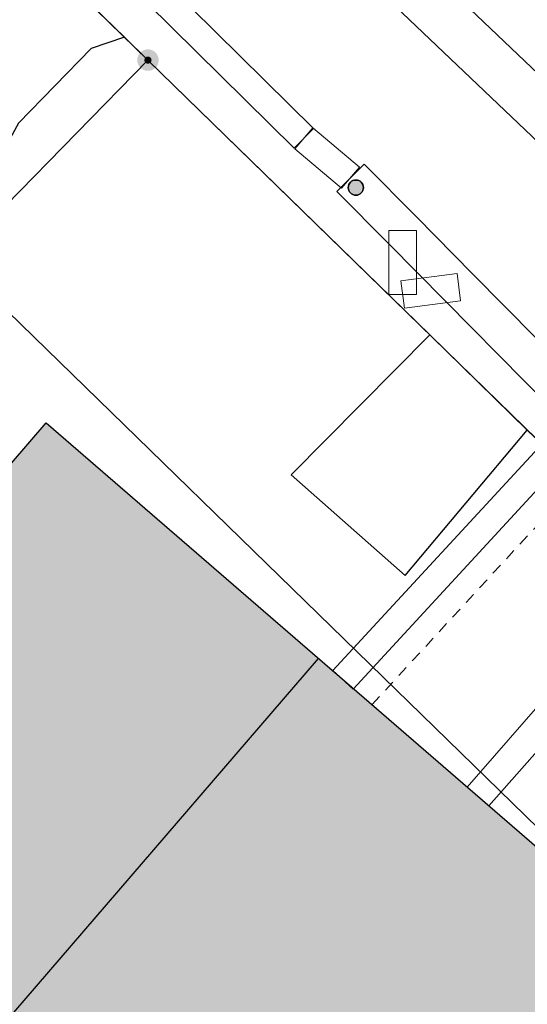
# Model space of a CAD drawing. Header units: metres. Extents: x 2695560 to 2696939, y 1260491 to 1262050.
# Tile 280 of 656: x 2695866 to 2695875, y 1260885 to 1260903. Entities that reach past the tile are written whole.
import ezdxf

# ---------------------------------------------------------------- set-up
doc = ezdxf.new("R2010")
doc.units = ezdxf.units.M
doc.linetypes.add('AUSGEZOGEN', pattern=[0])
doc.linetypes.add('VERDECKT2_S2', pattern=[0.36, 0.2, -0.16])
for name, color, linetype in [('XR$1$AV_Gebäudeflächen (BB)', 7, 'AUSGEZOGEN'), ('XR$1$AV_Grenzpunkte', 7, 'AUSGEZOGEN'), ('XR$1$AV_Linien (BB)', 7, 'AUSGEZOGEN'), ('XR$1$AV_Linien (EO)', 7, 'AUSGEZOGEN'), ('XR$1$EW_LK_Knoten', 1, 'AUSGEZOGEN'), ('XR$1$Liegenschaftsgrenzen', 7, 'AUSGEZOGEN'), ('XR$1$PFAV', 255, 'AUSGEZOGEN'), ('XR$1$RAEW', 8, 'AUSGEZOGEN'), ('XR$1$RP_Abstandslinie', 7, 'AUSGEZOGEN')]:
    doc.layers.add(name, color=color, linetype=linetype)
for name, color, linetype, lineweight in [('XR$2$ABW-Linie-R-ungenau', 4, 'VERDECKT2_S2', 18), ('XR$2$ABW-LinieFlaeche-R-genau', 4, 'AUSGEZOGEN', 18), ('XR$2$ELE-Flaeche-oberirdisch', 1, 'AUSGEZOGEN', 18), ('XR$2$ELE-LinieFlaeche-genau', 1, 'AUSGEZOGEN', 18), ('XR$2$GAS-Linie-genau', 12, 'AUSGEZOGEN', 18), ('XR$2$WAS-Linie-genau', 5, 'AUSGEZOGEN', 18)]:
    doc.layers.add(name, color=color, linetype=linetype, lineweight=lineweight)

# ---------------------------------------------------------------- blocks, each defined once
blk = doc.blocks.new('COMPLEXOBJECT_234')
at = {"layer": 'XR$1$AV_Linien (BB)', "color": 7, "linetype": 'AUSGEZOGEN', "transparency": 33554687}
blk.add_line((5882.22, 10887.26), (5873.896, 10895.381), dxfattribs=at)
blk.add_arc((5879.765, 10884.762), 3.502, 339.1044, 45.4963, dxfattribs=at)
blk = doc.blocks.new('COMPLEXOBJECT_1314')
at = {"layer": 'XR$1$Liegenschaftsgrenzen', "color": 7, "linetype": 'AUSGEZOGEN', "transparency": 33554687}
blk.add_line((5882.22, 10887.26), (5867.02, 10902.09), dxfattribs=at)
blk = doc.blocks.new('BWAV20')
at = {"true_color": 0x000000, "transparency": 33554687}
blk.add_hatch(color=18, dxfattribs=at).paths.add_polyline_path([(0.167, 0), (0.163, 0.034), (0.153, 0.066), (0.137, 0.095), (0.115, 0.121), (0.088, 0.141), (0.058, 0.156), (0.025, 0.165), (-0.008, 0.166), (-0.042, 0.161), (-0.073, 0.15), (-0.102, 0.132), (-0.126, 0.109), (-0.146, 0.081), (-0.159, 0.05), (-0.166, 0.017), (-0.166, -0.017), (-0.159, -0.05), (-0.146, -0.081), (-0.126, -0.109), (-0.102, -0.132), (-0.073, -0.15), (-0.042, -0.161), (-0.008, -0.166), (0.025, -0.165), (0.058, -0.156), (0.088, -0.141), (0.115, -0.121), (0.137, -0.095), (0.153, -0.066), (0.163, -0.034)])
at = {"layer": 'XR$1$PFAV', "transparency": 33554687}
blk.add_hatch(color=7, dxfattribs=at).paths.add_polyline_path([(0.5, 0), (0.49, 0.101), (0.459, 0.197), (0.41, 0.286), (0.344, 0.362), (0.264, 0.424), (0.174, 0.469), (0.076, 0.494), (-0.025, 0.499), (-0.125, 0.484), (-0.22, 0.449), (-0.306, 0.395), (-0.379, 0.326), (-0.437, 0.243), (-0.477, 0.15), (-0.497, 0.051), (-0.497, -0.051), (-0.477, -0.15), (-0.437, -0.243), (-0.379, -0.326), (-0.306, -0.395), (-0.22, -0.449), (-0.125, -0.484), (-0.025, -0.499), (0.076, -0.494), (0.174, -0.469), (0.264, -0.424), (0.344, -0.362), (0.41, -0.286), (0.459, -0.197), (0.49, -0.101)])
blk = doc.blocks.new('BEW957')
at = {"layer": 'XR$1$RAEW', "transparency": 33554687}
blk.add_hatch(color=1, dxfattribs=at).paths.add_polyline_path([(-0.5, 0), (-0.497, -0.051), (-0.49, -0.101), (-0.477, -0.15), (-0.459, -0.197), (-0.437, -0.243), (-0.41, -0.286), (-0.379, -0.326), (-0.344, -0.362), (-0.306, -0.395), (-0.264, -0.424), (-0.22, -0.449), (-0.174, -0.469), (-0.125, -0.484), (-0.076, -0.494), (-0.025, -0.499), (0.025, -0.499), (0.076, -0.494), (0.125, -0.484), (0.174, -0.469), (0.22, -0.449), (0.264, -0.424), (0.306, -0.395), (0.344, -0.362), (0.379, -0.326), (0.41, -0.286), (0.437, -0.243), (0.459, -0.197), (0.477, -0.15), (0.49, -0.101), (0.497, -0.051), (0.5, 0), (0.497, 0.051), (0.49, 0.101), (0.477, 0.15), (0.459, 0.197), (0.437, 0.243), (0.41, 0.286), (0.379, 0.326), (0.344, 0.362), (0.306, 0.395), (0.264, 0.424), (0.22, 0.449), (0.174, 0.469), (0.125, 0.484), (0.076, 0.494), (0.025, 0.499), (-0.025, 0.499), (-0.076, 0.494), (-0.125, 0.484), (-0.174, 0.469), (-0.22, 0.449), (-0.264, 0.424), (-0.306, 0.395), (-0.344, 0.362), (-0.379, 0.326), (-0.41, 0.286), (-0.437, 0.243), (-0.459, 0.197), (-0.477, 0.15), (-0.49, 0.101), (-0.497, 0.051)])
at = {"color": 1, "transparency": 33554687}
for start, end in [(90, 180), (180, 270), (0, 90), (270, 0)]:
    blk.add_arc((0, 0), 0.5, start, end, dxfattribs=at)
at = {"layer": 'XR$1$RAEW', "color": 1, "transparency": 33554687}
blk.add_circle((0, 0), 0.5, dxfattribs=at)

msp = doc.modelspace()

# ---------------------------------------------------------------- hatches: boundary and pattern name
at = {"layer": 'XR$1$AV_Gebäudeflächen (BB)', "true_color": 0xd2d2d2, "transparency": 33554687}
msp.add_hatch(color=254, dxfattribs=at).paths.add_polyline_path([(2695861.319, 1260883.793), (2695863.334, 1260882.05), (2695863.17, 1260881.861), (2695871.203, 1260874.924), (2695878.642, 1260883.572), (2695879.105, 1260884.11), (2695866.142, 1260895.324), (2695862.736, 1260891.366), (2695861.771, 1260890.203), (2695858.406, 1260886.313)])

# ---------------------------------------------------------------- linework, layer by layer
at = {"layer": 'XR$1$AV_Linien (BB)', "color": 7, "linetype": 'AUSGEZOGEN', "transparency": 33554687}
for p, q in [((2695867.565, 1260902.314), (2695865.158, 1260904.661)), ((2695874.866, 1260895.191), (2695873.098, 1260896.916))]:
    msp.add_line(p, q, dxfattribs=at)
for points in [[(2695867.565, 1260902.314), (2695866.962, 1260902.112), (2695865.645, 1260900.755), (2695864.594, 1260898.835), (2695861.521, 1260895.672)], [(2695873.098, 1260896.916), (2695867.99, 1260901.9), (2695867.565, 1260902.314)], [(2695873.098, 1260896.916), (2695870.583, 1260894.382), (2695872.654, 1260892.557), (2695874.866, 1260895.191)], [(2695861.319, 1260883.793), (2695858.406, 1260886.313), (2695861.771, 1260890.203), (2695862.736, 1260891.366), (2695866.142, 1260895.324), (2695879.105, 1260884.11), (2695878.642, 1260883.572)]]:
    msp.add_lwpolyline(points, dxfattribs=at)
at = {"layer": 'XR$1$AV_Linien (EO)', "color": 7, "linetype": 'AUSGEZOGEN', "transparency": 33554687}
msp.add_line((2695863.334, 1260882.05), (2695871.08, 1260891.052), dxfattribs=at)
at = {"layer": 'XR$1$Liegenschaftsgrenzen', "color": 7, "linetype": 'AUSGEZOGEN', "transparency": 33554687}
msp.add_line((2695867.99, 1260901.9), (2695859.653, 1260910.029), dxfattribs=at)
msp.add_lwpolyline([(2695867.99, 1260901.9), (2695855.11, 1260888.72), (2695854.411, 1260888.005), (2695855.43, 1260887.08), (2695853.97, 1260885.63)], dxfattribs=at)
at = {"layer": 'XR$1$RP_Abstandslinie', "color": 7, "linetype": 'AUSGEZOGEN', "transparency": 33554687}
msp.add_lwpolyline([(2695856.7, 1260860.13), (2695857.75, 1260859.23), (2695879.05, 1260884.09), (2695849.73, 1260912.66), (2695820.73, 1260940.94), (2695782.41, 1260978.28), (2695744.56, 1261015.18)], dxfattribs=at)
at = {"layer": 'XR$2$ABW-Linie-R-ungenau', "linetype": 'VERDECKT2_S2', "transparency": 33554687}
msp.add_lwpolyline([(2695872.049, 1260890.211), (2695878.287, 1260896.984), (2695878.287, 1260897.354)], dxfattribs=at)
at = {"layer": 'XR$2$ABW-LinieFlaeche-R-genau', "linetype": 'AUSGEZOGEN', "transparency": 33554687}
msp.add_lwpolyline([(2695880.912, 1260894.846), (2695878.16, 1260897.462), (2695826.413, 1260946.698), (2695827.033, 1260947.35), (2695878.78, 1260898.114), (2695881.532, 1260895.498), (2695880.912, 1260894.846)], close=True, dxfattribs=at)
at = {"layer": 'XR$2$ELE-Flaeche-oberirdisch', "transparency": 33554687}
msp.add_lwpolyline([(2695880.8, 1260891.196), (2695876.76, 1260895.107), (2695873.874, 1260898.027), (2695872.855, 1260899.058), (2695871.912, 1260900.012), (2695871.414, 1260899.52), (2695872.357, 1260898.566), (2695873.376, 1260897.535), (2695876.268, 1260894.609), (2695880.324, 1260890.683), (2695880.8, 1260891.196)], close=True, dxfattribs=at)
at = {"layer": 'XR$2$ELE-LinieFlaeche-genau', "linetype": 'AUSGEZOGEN', "transparency": 33554687}
for points in [[(2695870.641, 1260900.305), (2695865.317, 1260905.56), (2695863.909, 1260906.929), (2695864.257, 1260907.287), (2695865.667, 1260905.918), (2695870.993, 1260900.661), (2695870.641, 1260900.305)], [(2695871.501, 1260899.575), (2695870.655, 1260900.292), (2695870.979, 1260900.674), (2695871.825, 1260899.957), (2695871.501, 1260899.575)], [(2695872.358, 1260897.651), (2695872.356, 1260898.812), (2695872.856, 1260898.812), (2695872.858, 1260897.651), (2695872.358, 1260897.651)], [(2695872.576, 1260897.899), (2695873.593, 1260898.029), (2695873.657, 1260897.533), (2695872.64, 1260897.403), (2695872.576, 1260897.899)]]:
    msp.add_lwpolyline(points, close=True, dxfattribs=at)
msp.add_lwpolyline([(2695875.561, 1260894.668), (2695871.712, 1260890.492), (2695871.344, 1260890.83), (2695871.344, 1260890.83), (2695875.213, 1260895.028)], dxfattribs=at)
at = {"layer": 'XR$2$GAS-Linie-genau', "linetype": 'AUSGEZOGEN', "transparency": 33554687}
msp.add_lwpolyline([(2695880.711, 1260897.599), (2695875.74, 1260892.235), (2695875.304, 1260890.47), (2695873.777, 1260888.716)], dxfattribs=at)
at = {"layer": 'XR$2$WAS-Linie-genau', "linetype": 'AUSGEZOGEN', "transparency": 33554687}
msp.add_lwpolyline([(2695880.672, 1260896.872), (2695876.155, 1260891.98), (2695875.788, 1260890.212), (2695874.17, 1260888.376)], dxfattribs=at)

# ---------------------------------------------------------------- block references
at = {"layer": 'XR$1$AV_Grenzpunkte', "color": 7, "linetype": 'AUSGEZOGEN', "lineweight": -3, "transparency": 33554687, "xscale": 0.3899999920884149, "yscale": 0.3899999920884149}
msp.add_blockref('BWAV20', (2695867.99, 1260901.9), dxfattribs=at)
at = {"layer": 'XR$1$AV_Linien (BB)', "color": 7, "linetype": 'AUSGEZOGEN', "lineweight": -3, "transparency": 33554687}
msp.add_blockref('COMPLEXOBJECT_234', (2690000.97, 1249999.81), dxfattribs=at)
at = {"layer": 'XR$1$EW_LK_Knoten', "color": 1, "linetype": 'AUSGEZOGEN', "lineweight": -3, "transparency": 33554687, "xscale": 0.2749999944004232, "yscale": 0.2749999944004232}
msp.add_blockref('BEW957', (2695871.759, 1260899.588), dxfattribs=at)
at = {"layer": 'XR$1$Liegenschaftsgrenzen', "color": 7, "linetype": 'AUSGEZOGEN', "lineweight": -3, "transparency": 33554687}
msp.add_blockref('COMPLEXOBJECT_1314', (2690000.97, 1249999.81), dxfattribs=at)

doc.saveas('drawing.dxf')
